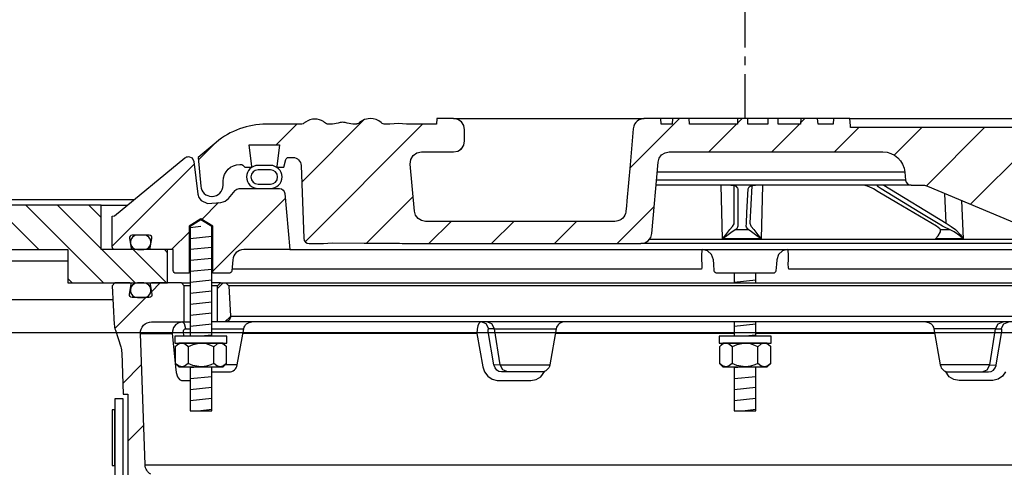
# Model space of a CAD drawing. Extents: x -169 to 7270, y -140 to 2984.
# Tile 560 of 656: x 6798.29 to 6809.37, y 418.5 to 423.53. Entities that reach past the tile are written whole.
import ezdxf

# ---------------------------------------------------------------- set-up
doc = ezdxf.new("R2010")
doc.units = 0
doc.header["$MEASUREMENT"] = 0
doc.linetypes.add('CENTER1', pattern=[0.6625, 0.5, -0.075, 0.0125, -0.075])
for name, color, linetype in [('CENTERLINE', 3, 'CENTER1'), ('MULTI-PORT-MANHOLE', 4, 'CONTINUOUS'), ('MULTI-PORT-MANHOLE-HATCH', 252, 'CONTINUOUS'), ('MULTI-PORT-SHROUD', 1, 'CONTINUOUS'), ('MULTI-PORT-SPILL-BUCKET', 1, 'CONTINUOUS'), ('MULTI-PORT-SPILL-BUCKET-HATCH', 7, 'CONTINUOUS'), ('MULTI-PORT-SPILL-BUCKET-MANHOLE', 2, 'CONTINUOUS'), ('MULTI-PORT-SPILL-BUCKET-MANHOLE-HATCH', 7, 'CONTINUOUS')]:
    doc.layers.add(name, color=color, linetype=linetype)
doc.layers.add('FREEZE-LINES', color=8, linetype='CONTINUOUS', plot=False)
pattern_1 = [(45, (-1167.3131, -756.0172), (-0.35355339, 0.35355339), [])]

msp = doc.modelspace()

# ---------------------------------------------------------------- hatches: boundary and pattern name
at = {"layer": 'MULTI-PORT-MANHOLE-HATCH', "linetype": 'Continuous'}
h = msp.add_hatch(dxfattribs=at)
h.set_pattern_fill('LINE', color=256, scale=2, angle=45, style=0)
h.set_pattern_definition([(135, (14796.21675, -756.0172), (0.176776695, 0.176776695), [])])
h.paths.add_polyline_path([(6799.95183, 420.56986), (6799.95183, 420.94486), (6799.20183, 420.94486), (6799.20183, 421.44486), (6796.59246, 421.44486), (6796.59246, 420.94486), (6798.82683, 420.94486), (6798.82683, 420.56986)])
at = {"layer": 'MULTI-PORT-SPILL-BUCKET-HATCH', "linetype": 'Continuous'}
h = msp.add_hatch(dxfattribs=at)
h.set_pattern_fill('LINE', color=256, scale=4, angle=45, style=0)
h.set_pattern_definition([(45, (-1031.51055, -784.51195), (-0.35355339, 0.35355339), [])])
edge = h.paths.add_edge_path(flags=17)
edge.add_line((6800.51433, 420.13236), (6800.51433, 420.53861))
edge.add_line((6800.51433, 420.53861), (6800.54558, 420.56986))
edge.add_line((6800.54558, 420.56986), (6800.60808, 420.56986))
edge.add_line((6800.60808, 420.56986), (6800.64106, 420.53688))
edge.add_line((6800.64106, 420.53688), (6800.65881, 420.19813))
edge.add_arc((6800.5964, 420.19486), 0.0625, -89.997947, 3.00213, ccw=False)
edge.add_line((6800.5964, 420.13236), (6800.51433, 420.13236))
edge = h.paths.add_edge_path()
edge.add_line((6801.63627, 417.91361), (6801.41779, 417.91361))
edge.add_line((6801.41779, 417.91361), (6801.41779, 417.53861))
edge.add_line((6801.41779, 417.53861), (6801.63627, 417.53861))
edge.add_arc((6801.63627, 417.60111), 0.0625, 270, 360)
edge.add_line((6801.69877, 417.60111), (6801.69877, 417.85111))
edge.add_arc((6801.63627, 417.85111), 0.0625, 360, 450)
edge = h.paths.add_edge_path()
edge.add_arc((6799.77119, 420.00736), 0.125, 90, 182, ccw=False)
edge.add_line((6799.77119, 420.13236), (6800.13933, 420.13236))
edge.add_line((6800.13933, 420.13236), (6800.13933, 420.53861))
edge.add_line((6800.13933, 420.53861), (6800.10808, 420.56986))
edge.add_line((6800.10808, 420.56986), (6799.76853, 420.56986))
edge.add_arc((6799.76852, 420.55486), 0.015, 89.988796, 191.010479)
edge.add_line((6799.7538, 420.552), (6799.77497, 420.44307))
edge.add_arc((6799.7443, 420.43711), 0.03125, -90.001442, 10.998303, ccw=False)
edge.add_line((6799.7443, 420.40586), (6799.55236, 420.40586))
edge.add_arc((6799.55236, 420.43711), 0.03125, 169.000573, 270.000319, ccw=False)
edge.add_line((6799.52169, 420.44307), (6799.54286, 420.552))
edge.add_arc((6799.52776, 420.55455), 0.01532, 350.426599, 451.426344)
edge.add_line((6799.52737, 420.56986), (6799.35656, 420.56986))
edge.add_line((6799.35656, 420.56986), (6799.32847, 420.53865))
edge.add_line((6799.32847, 420.53865), (6799.35132, 420.10251))
edge.add_arc((6799.60099, 420.11559), 0.25001, 182.999594, 197.899614)
edge.add_line((6799.36308, 420.03875), (6799.42305, 419.85308))
edge.add_arc((6799.18515, 419.77624), 0.25, 1.999905, 17.899997, ccw=False)
edge.add_line((6799.435, 419.78497), (6799.45124, 419.31986))
edge.add_line((6799.45124, 419.31986), (6799.50179, 419.31986))
edge.add_line((6799.50179, 419.31986), (6799.50179, 418.38941))
edge.add_line((6799.50179, 418.38941), (6799.52924, 418.29642))
edge.add_line((6799.52924, 418.29642), (6800.34354, 417.85328))
edge.add_arc((6800.28379, 417.74349), 0.125, 2.999956, 61.445298, ccw=False)
edge.add_line((6800.40862, 417.75003), (6800.41314, 417.66361))
edge.add_line((6800.41314, 417.66361), (6800.71683, 417.66361))
edge.add_line((6800.71683, 417.66361), (6800.71683, 416.28861))
edge.add_line((6800.71683, 416.28861), (6800.55808, 416.28861))
edge.add_arc((6800.55808, 416.25736), 0.03125, 90, 180)
edge.add_line((6800.52683, 416.25736), (6800.52683, 416.22611))
edge.add_line((6800.52683, 416.22611), (6800.599, 416.10111))
edge.add_line((6800.599, 416.10111), (6800.95183, 416.10111))
edge.add_line((6800.95183, 416.10111), (6801.01068, 417.44895))
edge.add_arc((6801.10434, 417.44486), 0.09375, 90, 177.500009, ccw=False)
edge.add_line((6801.10434, 417.53861), (6801.10434, 417.91361))
edge.add_line((6801.10434, 417.91361), (6800.75394, 417.91361))
edge.add_arc((6800.75394, 418.1636), 0.25, 241.444909, 269.999756, ccw=False)
edge.add_line((6800.63444, 417.94402), (6799.7631, 418.41819))
edge.add_arc((6799.82285, 418.52799), 0.125, 182.000071, 241.445207, ccw=False)
edge.add_line((6799.69793, 418.52363), (6799.64627, 420.003))
h = msp.add_hatch(dxfattribs=at)
h.set_pattern_fill('LINE', color=256, scale=4, angle=45, style=0)
h.set_pattern_definition([(45, (-1167.3131, -756.0172), (-0.35355339, 0.35355339), [])])
edge = h.paths.add_edge_path()
edge.add_line((6800.51433, 420.13236), (6800.51433, 420.53861))
edge.add_line((6800.51433, 420.53861), (6800.54558, 420.56986))
edge.add_line((6800.54558, 420.56986), (6800.60808, 420.56986))
edge.add_line((6800.60808, 420.56986), (6800.64106, 420.53688))
edge.add_line((6800.64106, 420.53688), (6800.65881, 420.19813))
edge.add_arc((6800.5964, 420.19486), 0.0625, -89.997947, 3.00213, ccw=False)
edge.add_line((6800.5964, 420.13236), (6800.51433, 420.13236))
at = {"layer": 'MULTI-PORT-SPILL-BUCKET-MANHOLE-HATCH', "linetype": 'Continuous'}
h = msp.add_hatch(dxfattribs=at)
h.set_pattern_fill('LINE', color=256, scale=4, angle=45, style=0)
h.set_pattern_definition(pattern_1)
h.paths.add_polyline_path([(6811.44867, 421.89126, -0.40402688), (6811.54236, 421.98173), (6811.5923, 421.98173, -0.33946204), (6811.62248, 421.95857), (6811.64558, 421.87236), (6811.71433, 421.87236), (6811.72324, 421.88126), (6811.69363, 422.12236), (6812.03503, 422.12236), (6812.00542, 421.88126), (6812.01433, 421.87236), (6812.08308, 421.87236), (6812.10518, 421.89445, -0.19891237), (6812.12727, 421.90361), (6812.13933, 421.90361, -0.41421356), (6812.32683, 421.71611), (6812.32683, 421.66923, 0.41824171), (6812.45355, 421.54424, 0.39283658), (6812.57979, 421.65834), (6812.60808, 421.98173), (6812.40514, 422.15203, 0.17633049), (6811.8427, 422.35673), (6811.46012, 422.35673), (6811.45574, 422.41923), (6811.27084, 422.41923), (6811.26799, 422.37854), (6811.26515, 422.33784), (6811.2645, 422.32853), (6811.26384, 422.31924), (6807.63945, 422.31924), (6807.63815, 422.33784), (6807.6353, 422.37854), (6807.63246, 422.41923), (6807.44728, 422.41923), (6807.44291, 422.35673), (6807.27312, 422.35673), (6807.26875, 422.41923), (6807.08124, 422.41923), (6807.07687, 422.35673), (6806.82291, 422.35673), (6806.82291, 422.41923), (6806.70695, 422.41923), (6806.70695, 422.35673), (6806.48275, 422.35673), (6806.48275, 422.41923), (6806.36679, 422.41923), (6806.36679, 422.35673), (6805.82679, 422.35673), (6805.82242, 422.41923), (6805.63491, 422.41923), (6805.63054, 422.35673), (6805.5088, 422.35673), (6805.50443, 422.41923), (6805.31371, 422.41923), (6805.29226, 422.41673), (6805.27204, 422.41084), (6805.2531, 422.40161), (6805.23597, 422.38936), (6805.22116, 422.37438), (6805.20905, 422.35715), (6805.20304, 422.34545), (6805.19829, 422.33318), (6805.19461, 422.31932), (6805.19254, 422.30513), (6805.15701, 421.89899), (6805.12147, 421.49286), (6805.1164, 421.43497), (6805.11062, 421.36891), (6805.1068, 421.35294), (6805.0992, 421.33329), (6805.08843, 421.3152), (6805.07476, 421.29918), (6805.0586, 421.28566), (6805.04039, 421.27507), (6805.01304, 421.26479), (6804.9868, 421.26298), (6802.85481, 421.26298), (6802.8095, 421.27148), (6802.77036, 421.29582), (6802.74269, 421.3327), (6802.73028, 421.37709), (6802.6838, 421.90834), (6802.68996, 421.95941), (6802.71616, 422.00368), (6802.75798, 422.03365), (6802.80833, 422.04423), (6803.17038, 422.04423), (6803.21822, 422.05375), (6803.25877, 422.08085), (6803.28587, 422.1214), (6803.29539, 422.16923), (6803.29539, 422.29423), (6803.28587, 422.34207), (6803.25877, 422.38262), (6803.21822, 422.40972), (6803.17038, 422.41923), (6802.98287, 422.41923), (6802.9785, 422.35673), (6802.64209, 422.35673), (6802.59567, 422.36028), (6802.54925, 422.36393), (6802.50193, 422.36039), (6802.4539, 422.35673), (6802.39161, 422.35673), (6802.36881, 422.36279), (6802.35497, 422.37459), (6802.3286, 422.3952), (6802.29853, 422.40973), (6802.26595, 422.41728), (6802.23236, 422.41923), (6802.16709, 422.40859), (6802.11175, 422.3749), (6802.10251, 422.36693), (6802.08192, 422.35726), (6802.06726, 422.35673), (6802.03805, 422.35673), (6802.01567, 422.35849), (6801.99367, 422.36296), (6801.97189, 422.36891), (6801.95004, 422.37459), (6801.94854, 422.37492), (6801.94703, 422.37523), (6801.93465, 422.37704), (6801.92216, 422.37765), (6801.90813, 422.37688), (6801.89427, 422.37459), (6801.87242, 422.3689), (6801.85062, 422.36295), (6801.82858, 422.35849), (6801.80626, 422.35673), (6801.75678, 422.35673), (6801.73435, 422.36337), (6801.71957, 422.37401), (6801.7189, 422.37459), (6801.71228, 422.3801), (6801.70536, 422.38522), (6801.68349, 422.39791), (6801.65986, 422.40692), (6801.63438, 422.41229), (6801.60838, 422.41402), (6801.58088, 422.41209), (6801.55401, 422.40605), (6801.52838, 422.39547), (6801.50503, 422.38054), (6801.5014, 422.37762), (6801.49062, 422.36841), (6801.4681, 422.3577), (6801.45142, 422.35673), (6801.06096, 422.35673, 0.17632698), (6800.49852, 422.15202), (6800.29558, 421.98173), (6800.32387, 421.65834, 0.39283658), (6800.45011, 421.54424, 0.41824171), (6800.57683, 421.66923), (6800.57683, 421.71611, -0.41421356), (6800.76433, 421.90361), (6800.77639, 421.90361, -0.19891237), (6800.79848, 421.89445), (6800.82058, 421.87236), (6800.88933, 421.87236), (6800.89824, 421.88126), (6800.86863, 422.12236), (6801.21003, 422.12236), (6801.18042, 421.88126), (6801.18933, 421.87236), (6801.25808, 421.87236), (6801.28118, 421.95857, -0.3394582), (6801.31137, 421.98173), (6801.3613, 421.98173, -0.40402635), (6801.45499, 421.89125), (6801.48355, 421.07331, 0.40402635), (6801.54602, 421.01298), (6801.70465, 421.01298), (6801.75637, 421.01683), (6801.80809, 421.02053), (6802.16349, 421.01858), (6802.53039, 421.0169), (6802.5612, 421.01597), (6802.59192, 421.01352), (6802.6022, 421.01298), (6805.27824, 421.01298), (6805.32355, 421.02148), (6805.3627, 421.04582), (6805.39036, 421.0827), (6805.40278, 421.12709), (6805.47304, 421.93013), (6805.48545, 421.97452), (6805.51311, 422.0114), (6805.55226, 422.03573), (6805.59757, 422.04423), (6808.00244, 422.04423, -0.38887873), (6808.25149, 421.81602), (6808.25934, 421.72628, 0.38887873), (6808.3216, 421.66923), (6808.45791, 421.66923, -0.09968274), (6808.50629, 421.65949), (6809.67062, 421.17076, -0.27840381), (6809.74677, 421.0664), (6809.74745, 421.05863, 0.38887873), (6809.79726, 421.01299), (6811.35765, 421.01298, 0.40402623), (6811.42011, 421.0733)])
h = msp.add_hatch(dxfattribs=at)
h.set_pattern_fill('LINE', color=256, scale=4, angle=45, style=0)
h.set_pattern_definition(pattern_1)
edge = h.paths.add_edge_path()
edge.add_line((6801.27167, 421.5753), (6801.32683, 420.94486))
edge.add_line((6801.32683, 420.94486), (6800.80836, 420.94486))
edge.add_arc((6800.80836, 420.81986), 0.125, 89.999957, 174.999901)
edge.add_line((6800.68384, 420.83075), (6800.67308, 420.70776))
edge.add_arc((6800.64194, 420.71048), 0.03125, 270, 355, ccw=False)
edge.add_line((6800.64194, 420.67923), (6800.46053, 420.67923))
edge.add_line((6800.46053, 420.67923), (6800.46053, 421.21048))
edge.add_line((6800.46053, 421.21048), (6800.32683, 421.29082))
edge.add_line((6800.32683, 421.29082), (6800.19313, 421.21048))
edge.add_line((6800.19313, 421.21048), (6800.19313, 420.67923))
edge.add_line((6800.19313, 420.67923), (6800.04558, 420.67923))
edge.add_arc((6800.04558, 420.71048), 0.03125, 180, 270, ccw=False)
edge.add_line((6800.01433, 420.71048), (6800.01433, 420.94486))
edge.add_line((6800.01433, 420.94486), (6799.76928, 420.94486))
edge.add_arc((6799.76928, 420.96048), 0.01562, 169.000254, 270, ccw=False)
edge.add_line((6799.75395, 420.96346), (6799.77497, 421.07165))
edge.add_arc((6799.7443, 421.07761), 0.03125, 348.999407, 449.999153)
edge.add_line((6799.7443, 421.10886), (6799.55236, 421.10886))
edge.add_arc((6799.55236, 421.07761), 0.03125, 89.998557, 190.998303)
edge.add_line((6799.52169, 421.07165), (6799.54286, 420.96272))
edge.add_arc((6799.52813, 420.95986), 0.01501, -89.975776, 10.991064, ccw=False)
edge.add_line((6799.52813, 420.94486), (6799.35808, 420.94486))
edge.add_arc((6799.35808, 420.97611), 0.03125, 180, 270, ccw=False)
edge.add_line((6799.32683, 420.97611), (6799.32683, 421.31986))
edge.add_line((6799.32683, 421.31986), (6799.35515, 421.32517))
edge.add_line((6799.35515, 421.32517), (6800.14612, 421.97727))
edge.add_arc((6800.18579, 421.92898), 0.0625, 90, 129.399472, ccw=False)
edge.add_line((6800.18579, 421.99148), (6800.22656, 421.97615))
edge.add_line((6800.22656, 421.97615), (6800.24733, 421.93767))
edge.add_line((6800.24733, 421.93767), (6800.29262, 421.57072))
edge.add_line((6800.29262, 421.57072), (6800.30453, 421.53057))
edge.add_line((6800.30453, 421.53057), (6800.32962, 421.49671))
edge.add_line((6800.32962, 421.49671), (6800.40183, 421.46391))
edge.add_line((6800.40183, 421.46391), (6800.55095, 421.47696))
edge.add_arc((6800.54005, 421.60149), 0.125, 274.999649, 319.999859)
edge.add_line((6800.63581, 421.52114), (6800.7104, 421.61003))
edge.add_arc((6800.75827, 421.56986), 0.0625, 89.998431, 139.998976, ccw=False)
edge.add_line((6800.75828, 421.63236), (6801.20941, 421.63236))
edge.add_arc((6801.20941, 421.56986), 0.0625, 5, 90, ccw=False)

# ---------------------------------------------------------------- linework, layer by layer
at = {"layer": 'CENTERLINE', "flags": 128}
msp.add_lwpolyline([(6806.45183, 422.41923), (6806.45183, 439.73881), (6798.36284, 447.8278), (6798.36284, 465.14738)], dxfattribs=at)
at = {"layer": 'FREEZE-LINES', "linetype": 'Continuous'}
msp.add_line((7225.69428, 420.00736), (6181.69428, 420.00736), dxfattribs=at)
at = {"layer": 'MULTI-PORT-MANHOLE', "color": 7, "linetype": 'Continuous'}
for p, q in [((6793.32683, 421.50736), (6799.57613, 421.50736)), ((6796.70183, 420.81986), (6798.82683, 420.81986)), ((6797.95183, 420.38236), (6799.33666, 420.38236))]:
    msp.add_line(p, q, dxfattribs=at)
at = {"layer": 'MULTI-PORT-MANHOLE', "color": 254, "linetype": 'Continuous'}
msp.add_line((6799.20183, 421.44486), (6799.50032, 421.44486), dxfattribs=at)
at = {"layer": 'MULTI-PORT-MANHOLE', "linetype": 'Continuous'}
msp.add_lwpolyline([(6799.95183, 420.56986), (6799.95183, 420.94486), (6799.20183, 420.94486), (6799.20183, 421.44486), (6796.59246, 421.44486), (6796.59246, 420.94486), (6798.82683, 420.94486), (6798.82683, 420.56986)], close=True, dxfattribs=at)
at = {"layer": 'MULTI-PORT-SHROUD', "color": 1, "linetype": 'Continuous'}
msp.add_lwpolyline([(6799.45183, 418.38277), (6799.45183, 419.26619), (6799.35808, 419.26619), (6799.35808, 418.38277, -0.22169529)], format="xyb", dxfattribs=at)
at = {"layer": 'MULTI-PORT-SHROUD', "color": 7, "linetype": 'Continuous'}
msp.add_lwpolyline([(6799.35808, 418.51619), (6799.35808, 419.14119), (6799.32808, 419.14119), (6799.32808, 418.51619)], close=True, dxfattribs=at)
at = {"layer": 'MULTI-PORT-SPILL-BUCKET', "color": 7, "linetype": 'Continuous'}
for p, q in [((6800.10808, 420.56986), (6800.20363, 420.56986)), ((6800.20363, 420.53861), (6800.13933, 420.53861)), ((6800.54558, 420.56986), (6800.45003, 420.56986)), ((6800.51433, 420.53861), (6800.45003, 420.53861)), ((6800.60808, 420.56986), (6812.29558, 420.56986)), ((6812.2626, 420.53688), (6800.64106, 420.53688)), ((6800.12036, 420.13236), (6800.20363, 420.13236)), ((6812.45363, 420.13236), (6800.45003, 420.13236)), ((6800.65881, 420.19813), (6812.24485, 420.19813)), ((6799.64627, 420.003), (6800.00451, 420.003)), ((6800.1557, 420.05489), (6800.20363, 420.05489)), ((6800.45003, 420.05489), (6800.80795, 420.05489)), ((6803.43362, 420.003), (6800.7988, 420.003)), ((6803.63055, 420.05489), (6803.56733, 420.05489)), ((6803.63055, 420.05489), (6804.32573, 420.05489)), ((6806.32863, 420.003), (6804.31658, 420.003)), ((6808.58708, 420.003), (6806.57503, 420.003)), ((6809.27311, 420.05489), (6808.57793, 420.05489)), ((6809.27311, 420.05489), (6809.33633, 420.05489)), ((6800.73609, 419.64733), (6800.5978, 419.64733)), ((6803.69695, 419.64733), (6803.6255, 419.64513)), ((6803.69695, 419.64733), (6804.25386, 419.64733)), ((6809.20671, 419.64733), (6808.6498, 419.64733)), ((6809.20671, 419.64733), (6809.27816, 419.64513)), ((6799.69793, 418.52363), (6813.20573, 418.52363))]:
    msp.add_line(p, q, dxfattribs=at)
at = {"layer": 'MULTI-PORT-SPILL-BUCKET', "color": 2, "linetype": 'Continuous'}
for p, q in [((6800.18249, 419.85318), (6800.18249, 419.66504)), ((6800.47117, 419.66504), (6800.47117, 419.85318)), ((6806.30749, 419.85318), (6806.30749, 419.66504)), ((6806.59617, 419.66504), (6806.59617, 419.85318))]:
    msp.add_line(p, q, dxfattribs=at)
for points in [[(6800.45003, 419.96986), (6800.45003, 421.20454), (6800.32683, 421.27857), (6800.20363, 421.20454), (6800.20363, 419.96986)], [(6806.32863, 420.67923), (6806.32863, 420.56986)], [(6806.57503, 420.56986), (6806.57503, 420.67923)], [(6806.32863, 420.13236), (6806.32863, 419.96986)], [(6806.57503, 419.96986), (6806.57503, 420.13236)], [(6800.61551, 419.85318), (6800.58542, 419.87807), (6800.5524, 419.89186), (6800.54334, 419.89186), (6800.54334, 419.89186), (6800.50582, 419.88085), (6800.47117, 419.85318), (6800.43877, 419.86794), (6800.38833, 419.88441), (6800.33416, 419.89175), (6800.32683, 419.89186), (6800.23382, 419.87512), (6800.18249, 419.85318), (6800.15241, 419.87807), (6800.11939, 419.89186), (6800.11032, 419.89186), (6800.07281, 419.88085), (6800.03815, 419.85318)], [(6806.74051, 419.85318), (6806.71042, 419.87807), (6806.6774, 419.89186), (6806.66834, 419.89186), (6806.66834, 419.89186), (6806.63082, 419.88085), (6806.59617, 419.85318), (6806.56377, 419.86794), (6806.51333, 419.88441), (6806.45916, 419.89175), (6806.45183, 419.89186), (6806.35882, 419.87512), (6806.30749, 419.85318), (6806.27741, 419.87807), (6806.24439, 419.89186), (6806.23532, 419.89186), (6806.19781, 419.88085), (6806.16315, 419.85318)], [(6800.61551, 419.66504), (6800.58542, 419.64015), (6800.5524, 419.62636), (6800.54334, 419.62636), (6800.54334, 419.62636), (6800.50582, 419.63737), (6800.47117, 419.66504), (6800.43877, 419.65028), (6800.38833, 419.63381), (6800.33416, 419.62647), (6800.32683, 419.62636), (6800.23382, 419.6431), (6800.18249, 419.66504), (6800.15241, 419.64015), (6800.11939, 419.62636), (6800.11032, 419.62636), (6800.07281, 419.63737), (6800.03815, 419.66504)], [(6806.74051, 419.66504), (6806.71042, 419.64015), (6806.6774, 419.62636), (6806.66834, 419.62636), (6806.66834, 419.62636), (6806.63082, 419.63737), (6806.59617, 419.66504), (6806.56377, 419.65028), (6806.51333, 419.63381), (6806.45916, 419.62647), (6806.45183, 419.62636), (6806.35882, 419.6431), (6806.30749, 419.66504), (6806.27741, 419.64015), (6806.24439, 419.62636), (6806.23532, 419.62636), (6806.19781, 419.63737), (6806.16315, 419.66504)], [(6800.20363, 419.62636), (6800.20363, 419.13249), (6800.45003, 419.13249), (6800.45003, 419.62636)], [(6806.32863, 419.62636), (6806.32863, 419.13249), (6806.57503, 419.13249), (6806.57503, 419.62636)]]:
    msp.add_lwpolyline(points, dxfattribs=at)
at = {"layer": 'MULTI-PORT-SPILL-BUCKET', "linetype": 'Continuous'}
for points in [[(6799.64627, 420.00299, -0.42447482), (6799.77119, 420.13236), (6800.13933, 420.13236), (6800.13933, 420.53861), (6800.10808, 420.56986), (6799.76853, 420.56986, 0.47174628), (6799.7538, 420.552), (6799.77497, 420.44307, -0.47162926), (6799.7443, 420.40586), (6799.55236, 420.40586, -0.47162926), (6799.52169, 420.44307), (6799.54286, 420.552, 0.47162926), (6799.52737, 420.56986), (6799.35656, 420.56986), (6799.32847, 420.53865), (6799.35132, 420.10251, 0.06510535), (6799.36308, 420.03875), (6799.42305, 419.85308, -0.06948876), (6799.435, 419.78497), (6799.45124, 419.31986), (6799.50179, 419.31986), (6799.50179, 418.38941)], [(6800.51433, 420.13236), (6800.51433, 420.53861), (6800.54558, 420.56986), (6800.60808, 420.56986), (6800.64106, 420.53688), (6800.65881, 420.19813, -0.4296343), (6800.5964, 420.13236), (6800.51433, 420.13236)], [(6799.7631, 418.41819, -0.265356), (6799.69793, 418.52363), (6799.64627, 420.003)]]:
    msp.add_lwpolyline(points, format="xyb", dxfattribs=at)
at = {"layer": 'MULTI-PORT-SPILL-BUCKET', "color": 7, "linetype": 'Continuous'}
for points in [[(6799.53233, 420.48586, 0.41421356), (6799.61233, 420.40586), (6799.68433, 420.40586, 0.41421356), (6799.76433, 420.48586), (6799.76433, 420.48986, 0.41421356), (6799.68433, 420.56986), (6799.61233, 420.56986, 0.41421356), (6799.53233, 420.48986)], [(6800.45003, 419.56986), (6800.64376, 419.56986, 0.36397024), (6800.73609, 419.64733), (6800.80795, 420.05489, -0.36397024), (6800.90028, 420.13236)], [(6804.41805, 420.13236, 0.36397024), (6804.32573, 420.05489), (6804.25386, 419.64733, -0.36397024), (6804.16154, 419.56986), (6803.70936, 419.56986), (6803.68135, 419.57515), (6803.65638, 419.59044), (6803.63723, 419.61396), (6803.62595, 419.64294), (6803.62505, 419.64733), (6803.56047, 420.02255), (6803.55949, 420.03056), (6803.5595, 420.04035), (6803.56095, 420.04813), (6803.56365, 420.05314), (6803.56733, 420.05489), (6803.5377, 420.11042), (6803.48203, 420.13236), (6803.47103, 420.12965), (6803.45488, 420.11417), (6803.44238, 420.08661), (6803.43493, 420.05011), (6803.43362, 420.003), (6803.46683, 419.8123), (6803.49902, 419.62778), (6803.51894, 419.569), (6803.5552, 419.5205), (6803.60419, 419.48727), (6803.66111, 419.47314), (6803.67097, 419.47284), (6803.85454, 419.47284), (6804.04036, 419.47284), (6804.0998, 419.48364), (6804.15245, 419.51493), (6804.19672, 419.577)], [(6808.48561, 420.13236, -0.36397024), (6808.57793, 420.05489), (6808.6498, 419.64733, 0.36397024), (6808.74212, 419.56986), (6809.1943, 419.56986), (6809.22231, 419.57515), (6809.24728, 419.59044), (6809.26643, 419.61396), (6809.27771, 419.64294), (6809.27861, 419.64733), (6809.34319, 420.02255), (6809.34417, 420.03056), (6809.34416, 420.04035), (6809.34271, 420.04813), (6809.34001, 420.05314), (6809.33633, 420.05489), (6809.36596, 420.11042), (6809.42163, 420.13236)]]:
    msp.add_lwpolyline(points, format="xyb", dxfattribs=at)
for points in [[(6800.1333, 419.96986), (6800.1286, 420.02255), (6800.12935, 420.03311), (6800.13337, 420.04257), (6800.14022, 420.04985), (6800.14907, 420.05404), (6800.1557, 420.05489), (6800.14342, 420.11042), (6800.12036, 420.13236), (6800.07634, 420.12324), (6800.04303, 420.10122), (6800.01861, 420.06862), (6800.00585, 420.02906), (6800.00451, 420.003), (6800.02114, 419.81847), (6800.03847, 419.62778), (6800.04877, 419.56296), (6800.06459, 419.51493), (6800.08496, 419.48364), (6800.10764, 419.47284), (6800.11817, 419.47284), (6800.20363, 419.47284)], [(6803.78224, 419.56986), (6803.72657, 419.59179), (6803.69695, 419.64733), (6803.63055, 420.05489), (6803.60093, 420.11042), (6803.54525, 420.13236)], [(6809.12142, 419.56986), (6809.17709, 419.59179), (6809.20671, 419.64733), (6809.27311, 420.05489), (6809.30273, 420.11042), (6809.35841, 420.13236)], [(6809.38472, 419.569), (6809.34846, 419.5205), (6809.29947, 419.48727), (6809.24255, 419.47314), (6809.23269, 419.47284), (6809.04912, 419.47284), (6808.8633, 419.47284), (6808.80386, 419.48364), (6808.75121, 419.51493), (6808.70694, 419.577)]]:
    msp.add_lwpolyline(points, dxfattribs=at)
at = {"layer": 'MULTI-PORT-SPILL-BUCKET', "color": 2, "linetype": 'Continuous'}
for points in [[(6800.03383, 419.89186), (6800.61983, 419.89186), (6800.61983, 419.96986), (6800.61983, 419.96986), (6800.03383, 419.96986)], [(6800.07683, 419.89186), (6800.03815, 419.85318), (6800.03815, 419.66504), (6800.07683, 419.62636), (6800.57683, 419.62636), (6800.61551, 419.66504), (6800.61551, 419.85318), (6800.57683, 419.89186)], [(6806.15883, 419.89186), (6806.74483, 419.89186), (6806.74483, 419.96986), (6806.74483, 419.96986), (6806.15883, 419.96986)], [(6806.20183, 419.89186), (6806.16315, 419.85318), (6806.16315, 419.66504), (6806.20183, 419.62636), (6806.70183, 419.62636), (6806.74051, 419.66504), (6806.74051, 419.85318), (6806.70183, 419.89186)]]:
    msp.add_lwpolyline(points, close=True, dxfattribs=at)
at = {"layer": 'MULTI-PORT-SPILL-BUCKET-HATCH', "linetype": 'Continuous'}
for p, q in [((6800.32683, 421.20454), (6800.20422, 421.19177)), ((6800.44944, 421.09385), (6800.20422, 421.0683)), ((6800.44944, 420.97038), (6800.20422, 420.94483)), ((6800.44944, 420.84691), (6800.20422, 420.82136)), ((6800.44944, 420.72344), (6800.20422, 420.69789)), ((6800.44944, 420.59997), (6800.20422, 420.57443)), ((6806.57444, 420.59997), (6806.32922, 420.57443)), ((6800.44944, 420.47651), (6800.20422, 420.45096)), ((6800.44944, 420.35304), (6800.20422, 420.32749)), ((6800.44944, 420.22957), (6800.20422, 420.20402)), ((6800.44944, 420.1061), (6800.20422, 420.08055)), ((6806.57444, 420.1061), (6806.32923, 420.08055)), ((6800.44944, 419.98263), (6800.32683, 419.96986)), ((6806.57444, 419.98263), (6806.45183, 419.96986))]:
    msp.add_line(p, q, dxfattribs=at)
at = {"layer": 'MULTI-PORT-SPILL-BUCKET-HATCH'}
for p, q in [((6800.32683, 419.62636), (6800.20422, 419.61359)), ((6806.45183, 419.62636), (6806.32923, 419.61359)), ((6800.44944, 419.51567), (6800.20422, 419.49012)), ((6806.57444, 419.51567), (6806.32923, 419.49012)), ((6800.44944, 419.3922), (6800.20422, 419.36665)), ((6806.57444, 419.3922), (6806.32922, 419.36665)), ((6800.44944, 419.26873), (6800.20422, 419.24318)), ((6806.57444, 419.26873), (6806.32922, 419.24318)), ((6800.44944, 419.14526), (6800.32683, 419.13249)), ((6806.57444, 419.14526), (6806.45183, 419.13249))]:
    msp.add_line(p, q, dxfattribs=at)
at = {"layer": 'MULTI-PORT-SPILL-BUCKET-MANHOLE', "color": 7, "linetype": 'Continuous'}
for p, q in [((6803.17038, 422.41923), (6805.31708, 422.41923)), ((6805.63491, 422.41923), (6805.50443, 422.41923)), ((6806.36679, 422.41923), (6805.82242, 422.41923)), ((6806.70695, 422.41923), (6806.48275, 422.41923)), ((6807.08124, 422.41923), (6806.82291, 422.41923)), ((6807.44728, 422.41923), (6807.26875, 422.41923)), ((6807.63246, 422.41923), (6811.27077, 422.4182)), ((6808.25149, 421.81602), (6805.46305, 421.81602)), ((6808.3216, 421.66923), (6805.45021, 421.66923)), ((6808.25934, 421.72628), (6805.4552, 421.72628)), ((6808.71564, 421.24304), (6808.70094, 421.57779)), ((6808.88717, 421.49962), (6808.90578, 421.0664)), ((6808.65241, 421.17076), (6808.75174, 421.17076)), ((6799.53233, 421.02886), (6799.53233, 421.02486)), ((6809.79726, 421.01299), (6805.27826, 421.01299)), ((6809.74745, 421.05863), (6805.3723, 421.05863)), ((6801.32683, 420.94486), (6811.57683, 420.94486))]:
    msp.add_line(p, q, dxfattribs=at)
at = {"layer": 'MULTI-PORT-SPILL-BUCKET-MANHOLE', "linetype": 'Continuous'}
for points in [[(6805.31318, 422.41917), (6805.29226, 422.41673), (6805.27204, 422.41084), (6805.2531, 422.40161), (6805.23597, 422.38936), (6805.22116, 422.37438), (6805.20905, 422.35715), (6805.20304, 422.34545), (6805.19829, 422.33318), (6805.19461, 422.31932), (6805.19254, 422.30513), (6805.15701, 421.89899), (6805.12147, 421.49286), (6805.1164, 421.43497), (6805.11134, 421.37709), (6805.10966, 421.3649), (6805.1068, 421.35294), (6805.0992, 421.33329), (6805.08843, 421.3152), (6805.07476, 421.29918), (6805.0586, 421.28566), (6805.04039, 421.27507), (6805.02068, 421.26766), (6805.0039, 421.26416), (6804.9868, 421.26298), (6802.85481, 421.26298), (6802.8095, 421.27148), (6802.77036, 421.29582), (6802.74269, 421.3327), (6802.73028, 421.37709), (6802.6838, 421.90834), (6802.68996, 421.95941), (6802.71616, 422.00368), (6802.75798, 422.03365), (6802.80833, 422.04423), (6803.17038, 422.04423), (6803.21822, 422.05375), (6803.25877, 422.08085), (6803.28587, 422.1214), (6803.29539, 422.16923), (6803.29539, 422.29423), (6803.28587, 422.34207), (6803.25877, 422.38262), (6803.21822, 422.40972), (6803.17038, 422.41923), (6802.98287, 422.41923), (6802.9785, 422.35673), (6802.64209, 422.35673), (6802.59567, 422.36028), (6802.54925, 422.36393), (6802.50193, 422.36039), (6802.4539, 422.35673), (6802.39895, 422.35673), (6802.39345, 422.35698), (6802.38799, 422.35769), (6802.37772, 422.36042), (6802.36806, 422.36482), (6802.3612, 422.36928), (6802.35497, 422.37459), (6802.3286, 422.3952), (6802.29853, 422.40973), (6802.26595, 422.41728), (6802.23236, 422.41923), (6802.16709, 422.40859), (6802.11124, 422.37459), (6802.1094, 422.37287), (6802.10749, 422.37122), (6802.09876, 422.36517), (6802.08915, 422.36065), (6802.08281, 422.35868), (6802.07629, 422.35738), (6802.07179, 422.35689), (6802.06726, 422.35673), (6802.03805, 422.35673), (6802.01567, 422.35849), (6801.99367, 422.36296), (6801.97189, 422.36891), (6801.95004, 422.37459), (6801.94854, 422.37492), (6801.94703, 422.37523), (6801.93465, 422.37704), (6801.92216, 422.37765), (6801.90813, 422.37688), (6801.89427, 422.37459), (6801.87242, 422.3689), (6801.85062, 422.36295), (6801.82858, 422.35849), (6801.80626, 422.35673), (6801.76607, 422.35673), (6801.76493, 422.35674), (6801.76378, 422.35677), (6801.75179, 422.35821), (6801.74022, 422.36163), (6801.72938, 422.36695), (6801.71958, 422.374), (6801.71924, 422.37429), (6801.7189, 422.37459), (6801.71228, 422.3801), (6801.70536, 422.38522), (6801.68349, 422.39791), (6801.65986, 422.40692), (6801.63438, 422.41229), (6801.60838, 422.41402), (6801.58088, 422.41209), (6801.55401, 422.40605), (6801.52838, 422.39547), (6801.50503, 422.38054), (6801.5014, 422.37762), (6801.49785, 422.37459), (6801.49246, 422.37029), (6801.48668, 422.36653), (6801.47575, 422.36134), (6801.46411, 422.35803), (6801.45784, 422.3571), (6801.45151, 422.35674), (6801.45109, 422.35674), (6801.45068, 422.35673), (6801.06096, 422.35673, 0.17632698), (6800.49852, 422.15202), (6800.29558, 421.98173), (6800.32387, 421.65834, 0.38887873), (6800.4484, 421.54423), (6800.45183, 421.54423, 0.41421356), (6800.57683, 421.66923), (6800.57683, 421.71611, -0.41421356), (6800.76433, 421.90361), (6800.77639, 421.90361, -0.19891237), (6800.79848, 421.89445), (6800.82058, 421.87236), (6800.88933, 421.87236), (6800.89824, 421.88126), (6800.86863, 422.12236), (6801.21003, 422.12236), (6801.18042, 421.88126), (6801.18933, 421.87236), (6801.25808, 421.87236), (6801.28118, 421.95857, -0.3394582), (6801.31137, 421.98173), (6801.3613, 421.98173, -0.40402635), (6801.45499, 421.89125), (6801.48355, 421.07331, 0.40402635), (6801.54602, 421.01298), (6801.70465, 421.01298), (6801.75637, 421.01683), (6801.80809, 421.02053), (6802.16349, 421.01858), (6802.53039, 421.0169), (6802.5612, 421.01597), (6802.59192, 421.01352), (6802.6022, 421.01298), (6802.6022, 421.01298), (6805.27824, 421.01298), (6805.32355, 421.02148), (6805.3627, 421.04582), (6805.39036, 421.0827), (6805.40278, 421.12709), (6805.47304, 421.93013), (6805.48545, 421.97452), (6805.51311, 422.0114), (6805.55226, 422.03573), (6805.59757, 422.04423), (6808.00244, 422.04423, -0.38887873), (6808.25149, 421.81602), (6808.25934, 421.72628, 0.38887873), (6808.3216, 421.66923), (6808.45791, 421.66923, -0.09968274), (6808.50629, 421.65949), (6809.67062, 421.17076, -0.27840381)], [(6801.27167, 421.5753), (6801.32683, 420.94486), (6800.80836, 420.94486, 0.38887845), (6800.68384, 420.83075), (6800.67308, 420.70776, -0.38887873), (6800.64194, 420.67923), (6800.46053, 420.67923), (6800.46053, 421.21048), (6800.32683, 421.29082), (6800.19313, 421.21048), (6800.19313, 420.67923), (6800.04558, 420.67923, -0.41421356), (6800.01433, 420.71048), (6800.01433, 420.94486), (6799.76928, 420.94486, -0.47162926), (6799.75395, 420.96346), (6799.77497, 421.07165, 0.47162926), (6799.7443, 421.10886), (6799.55236, 421.10886, 0.47162926), (6799.52169, 421.07165), (6799.54286, 420.96272, -0.47145376), (6799.52813, 420.94486), (6799.35808, 420.94486, -0.41421356), (6799.32683, 420.97611), (6799.32683, 421.31986), (6799.35515, 421.32517), (6800.14612, 421.97727, -0.17362646), (6800.18579, 421.99148), (6800.22656, 421.97615), (6800.24733, 421.93767), (6800.29262, 421.57072), (6800.30453, 421.53057), (6800.32962, 421.49671), (6800.40183, 421.46391), (6800.55095, 421.47696, 0.19891332), (6800.63581, 421.52114), (6800.7104, 421.61003, -0.22169716), (6800.75828, 421.63236), (6801.20941, 421.63236, -0.38887873), (6801.27167, 421.5753)]]:
    msp.add_lwpolyline(points, format="xyb", dxfattribs=at)
msp.add_lwpolyline([(6811.26384, 422.31924), (6807.63945, 422.31924), (6807.6388, 422.32853), (6807.63815, 422.33784), (6807.6353, 422.37854), (6807.63246, 422.41923), (6807.44728, 422.41923), (6807.44291, 422.35673), (6807.27312, 422.35673), (6807.26875, 422.41923), (6807.08124, 422.41923), (6807.07687, 422.35673), (6806.82291, 422.35673), (6806.82291, 422.41923), (6806.70695, 422.41923), (6806.70695, 422.35673), (6806.48275, 422.35673), (6806.48275, 422.41923), (6806.36679, 422.41923), (6806.36679, 422.35673), (6805.82679, 422.35673), (6805.82242, 422.41923), (6805.63491, 422.41923), (6805.63054, 422.35673), (6805.5088, 422.35673), (6805.50443, 422.41923), (6805.31708, 422.41923)], dxfattribs=at)
at = {"layer": 'MULTI-PORT-SPILL-BUCKET-MANHOLE', "color": 7, "linetype": 'Continuous'}
for points in [[(6801.10933, 421.89236), (6800.97998, 421.89236), (6800.96933, 421.89236, 1), (6800.96933, 421.63236), (6801.10933, 421.63236, 1), (6801.10933, 421.89236)], [(6799.53233, 421.02486, 0.41421356), (6799.61233, 420.94486), (6799.68433, 420.94486, 0.41421356), (6799.76433, 421.02486), (6799.76433, 421.02886, 0.41421356), (6799.68433, 421.10886), (6799.61233, 421.10886, 0.41421356), (6799.53233, 421.02886)], [(6812.22898, 420.72611), (6806.94319, 420.72611), (6806.9399, 420.74253), (6806.93834, 420.78316), (6806.94236, 420.83075), (6806.94078, 420.88855), (6806.93723, 420.92988), (6806.93257, 420.94486), (6806.87334, 420.92988), (6806.82831, 420.88855), (6806.80825, 420.83075), (6806.80426, 420.78316), (6806.79808, 420.70776, -0.38887873), (6806.76694, 420.67923), (6806.13672, 420.67923, -0.38887873), (6806.10558, 420.70776), (6806.0994, 420.78316), (6806.09541, 420.83075), (6806.07536, 420.88855), (6806.03032, 420.92988), (6805.97109, 420.94486), (6805.96643, 420.92988), (6805.96288, 420.88855), (6805.9613, 420.83075), (6805.96532, 420.78316), (6805.96376, 420.74253), (6805.96047, 420.72611), (6800.67468, 420.72611)]]:
    msp.add_lwpolyline(points, format="xyb", dxfattribs=at)
msp.add_lwpolyline([(6800.96933, 421.68236), (6801.10933, 421.68236, 1), (6801.10933, 421.84236), (6800.96933, 421.84236, 1)], format="xyb", close=True, dxfattribs=at)
for points in [[(6806.6494, 421.66923), (6806.63225, 421.0664), (6806.19884, 421.0664), (6806.18288, 421.66923)], [(6806.2907, 421.66916), (6806.33139, 421.66581), (6806.34975, 421.65949), (6806.36776, 421.63725), (6806.36934, 421.62795), (6806.36932, 421.59701), (6806.36924, 421.47322), (6806.3691, 421.20721), (6806.35766, 421.18067), (6806.34685, 421.17076), (6806.3072, 421.14524), (6806.24508, 421.10114), (6806.19925, 421.06671), (6806.19884, 421.0664), (6806.19915, 421.0668), (6806.23381, 421.11162), (6806.28155, 421.17037), (6806.31204, 421.20495), (6806.32816, 421.23564), (6806.32871, 421.24304), (6806.32876, 421.66603)], [(6806.55032, 421.17037), (6806.59744, 421.11162), (6806.63225, 421.0664), (6806.58614, 421.10114), (6806.5246, 421.14524), (6806.48579, 421.17076), (6806.46677, 421.19624), (6806.46544, 421.20721), (6806.46705, 421.23816), (6806.47351, 421.36197), (6806.48733, 421.62795), (6806.49869, 421.65105), (6806.5086, 421.65949), (6806.53913, 421.66759), (6806.56869, 421.66916)], [(6806.52761, 421.66453), (6806.50549, 421.24304), (6806.51512, 421.21189), (6806.52069, 421.20495), (6806.55032, 421.17037)], [(6808.01331, 421.66923), (6808.71564, 421.24304), (6808.76096, 421.21189), (6808.77349, 421.20495), (6808.82205, 421.17037), (6808.87599, 421.11162), (6808.90555, 421.0668), (6808.59593, 421.0664), (6808.62514, 421.10114), (6808.65064, 421.14524), (6808.65241, 421.17076), (6808.64361, 421.18067), (6808.60719, 421.20721), (6808.15898, 421.47322), (6807.95038, 421.59701), (6807.89823, 421.62795), (6807.88138, 421.63725), (6807.83058, 421.65949), (6807.78839, 421.66923)], [(6808.90555, 421.0668), (6808.90578, 421.0664), (6808.90549, 421.06671), (6808.86896, 421.10114), (6808.80606, 421.14524), (6808.75174, 421.17076), (6808.69548, 421.19624), (6808.67606, 421.20721), (6808.62505, 421.23816), (6808.42101, 421.36197), (6807.98258, 421.62795), (6807.95152, 421.65105), (6807.94414, 421.65949), (6807.94521, 421.66923)], [(6806.34685, 421.17076), (6806.48579, 421.17076)]]:
    msp.add_lwpolyline(points, dxfattribs=at)

doc.saveas('drawing.dxf')
